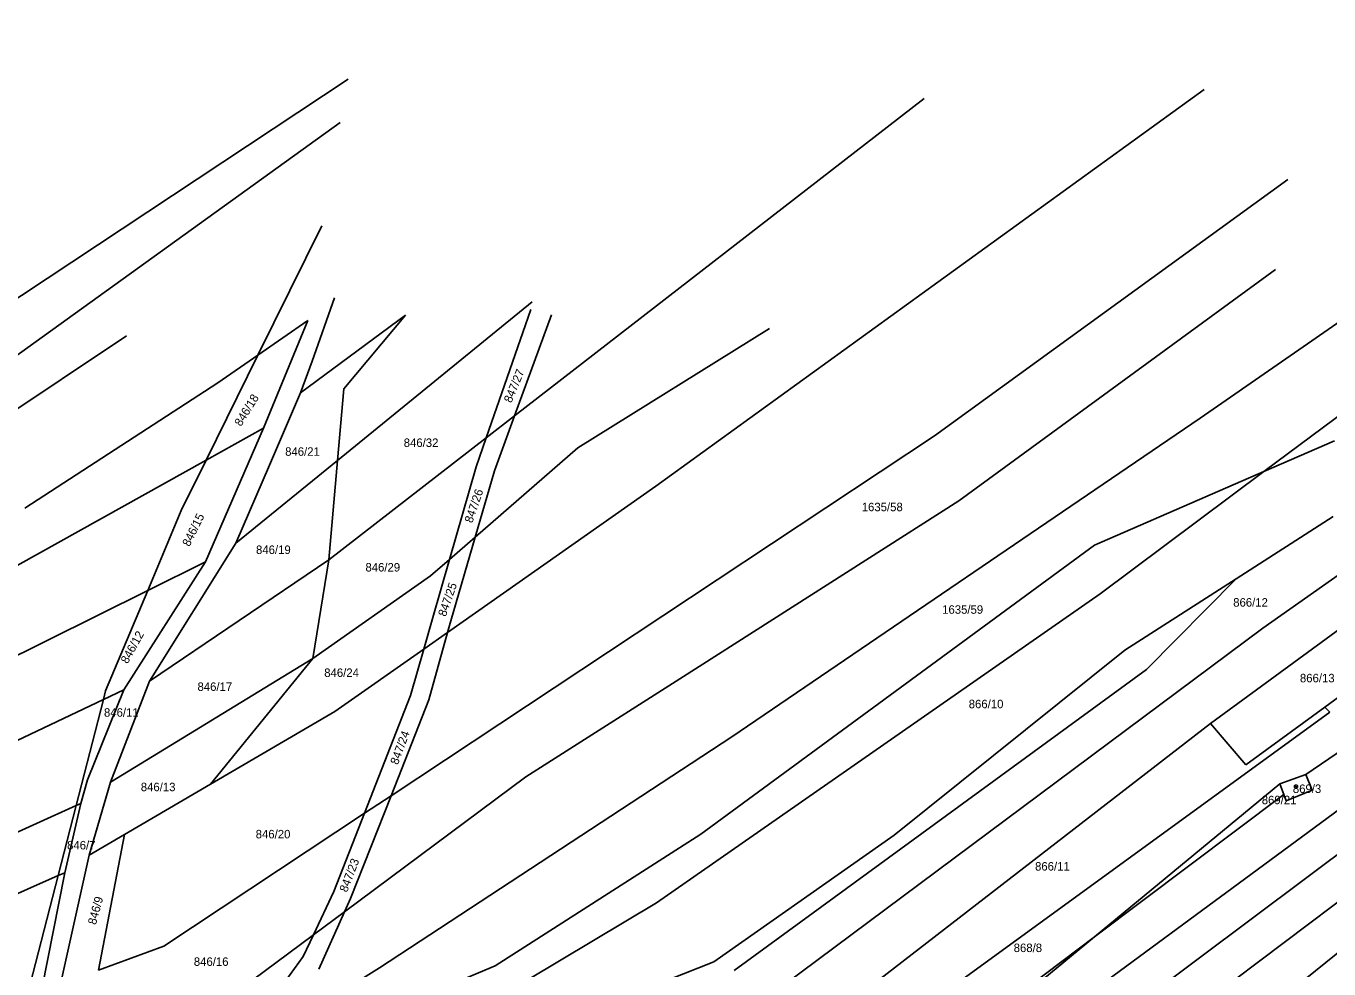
# Model space of a CAD drawing. Extents: x -563148 to -561712, y -1182311 to -1179502.
# Drawn here: x -562639 to -562408.6, y -1179704.6 to -1179537.9 of the extents above; entities that cross this region are included whole.
import ezdxf

# ---------------------------------------------------------------- set-up
doc = ezdxf.new("R2010")
doc.units = 0
doc.layers.add('Vrstva 55', color=7, linetype='Continuous')
doc.layers.add('Vrstva 57', color=7, linetype='Continuous')

msp = doc.modelspace()

# ---------------------------------------------------------------- linework, layer by layer
at = {"layer": 'Vrstva 55'}
for p, q in [((-562431.33, -1179607.21), (-562331.54, -1179537.88)), ((-562663.96, -1179601.48), (-562582.04, -1179547.25)), ((-562527.59, -1179619.21), (-562430.67, -1179549.09)), ((-562552.6, -1179606.79), (-562480.17, -1179550.66)), ((-562659.65, -1179609.77), (-562583.42, -1179554.92)), ((-562478.35, -1179610.34), (-562415.82, -1179564.99)), ((-562597.99, -1179596.05), (-562586.7, -1179573.18)), ((-562474.05, -1179621.81), (-562418.04, -1179580.89)), ((-562584.46, -1179585.91), (-562588.37, -1179597.11)), ((-562583.91, -1179614.66), (-562549.47, -1179586.66)), ((-562557.63, -1179610.69), (-562549.72, -1179587.99)), ((-562597.99, -1179596.05), (-562589.15, -1179589.95)), ((-562589.15, -1179589.95), (-562596.97, -1179608.97)), ((-562571.88, -1179588.97), (-562590.45, -1179602.72)), ((-562571.88, -1179588.97), (-562582.82, -1179602.01)), ((-562552.6, -1179606.79), (-562546.06, -1179588.92)), ((-562621.24, -1179592.62), (-562654.33, -1179614.77)), ((-562541.4, -1179612.43), (-562507.53, -1179591.32)), ((-562607.16, -1179614.64), (-562597.99, -1179596.05)), ((-562605.08, -1179600.95), (-562597.99, -1179596.05)), ((-562588.37, -1179597.11), (-562590.45, -1179602.72)), ((-562639.21, -1179623.11), (-562605.08, -1179600.95)), ((-562583.91, -1179614.66), (-562582.82, -1179602.01)), ((-562590.45, -1179602.72), (-562595.92, -1179615.49)), ((-562420.07, -1179616.62), (-562401.94, -1179603.1)), ((-562596.97, -1179608.97), (-562607.26, -1179632.57)), ((-562607.16, -1179614.64), (-562596.97, -1179608.97)), ((-562557.63, -1179610.69), (-562552.6, -1179606.79)), ((-562556.16, -1179616.54), (-562552.6, -1179606.79)), ((-562514.17, -1179663.51), (-562431.33, -1179607.21)), ((-562585.43, -1179632.24), (-562557.63, -1179610.69)), ((-562574.45, -1179673.95), (-562478.35, -1179610.34)), ((-562559.41, -1179615.81), (-562557.63, -1179610.69)), ((-562420.07, -1179616.62), (-562407.58, -1179611.18)), ((-562559.56, -1179628.23), (-562541.4, -1179612.43)), ((-562652.76, -1179640.05), (-562607.16, -1179614.64)), ((-562611.53, -1179623.51), (-562607.16, -1179614.64)), ((-562601.92, -1179629.3), (-562583.91, -1179614.66)), ((-562595.92, -1179615.49), (-562601.92, -1179629.3)), ((-562585.43, -1179632.24), (-562583.91, -1179614.66)), ((-562564.12, -1179632.2), (-562559.41, -1179615.81)), ((-562559.56, -1179628.23), (-562556.16, -1179616.54)), ((-562450.01, -1179629.67), (-562420.07, -1179616.62)), ((-562449.04, -1179638.23), (-562420.07, -1179616.62)), ((-562564.43, -1179645.07), (-562527.59, -1179619.21)), ((-562523.35, -1179653.29), (-562474.05, -1179621.81)), ((-562617.47, -1179637.64), (-562611.53, -1179623.51)), ((-562407.81, -1179624.6), (-562424.96, -1179635.58)), ((-562601.92, -1179629.3), (-562617.16, -1179653.68)), ((-562564.12, -1179632.2), (-562559.56, -1179628.23)), ((-562563.86, -1179643.03), (-562559.56, -1179628.23)), ((-562519.63, -1179680.72), (-562450.01, -1179629.67)), ((-562420.25, -1179644.35), (-562401.81, -1179631.32)), ((-562607.26, -1179632.57), (-562621.72, -1179655.24)), ((-562617.47, -1179637.64), (-562607.26, -1179632.57)), ((-562585.43, -1179632.24), (-562617.16, -1179653.68)), ((-562588.29, -1179649.7), (-562585.43, -1179632.24)), ((-562567.45, -1179635.1), (-562564.12, -1179632.2)), ((-562567.05, -1179642.42), (-562564.12, -1179632.2)), ((-562588.29, -1179649.7), (-562567.45, -1179635.1)), ((-562424.96, -1179635.58), (-562444.67, -1179648.19)), ((-562440.83, -1179651.65), (-562424.96, -1179635.58)), ((-562659.54, -1179658.55), (-562617.47, -1179637.64)), ((-562624.92, -1179655.38), (-562617.47, -1179637.64)), ((-562527.52, -1179692.89), (-562449.04, -1179638.23)), ((-562429.52, -1179661.17), (-562396.66, -1179637.09)), ((-562568.66, -1179648.04), (-562567.05, -1179642.42)), ((-562564.43, -1179645.07), (-562563.86, -1179643.03)), ((-562568.66, -1179648.04), (-562564.43, -1179645.07)), ((-562567.74, -1179657.01), (-562564.43, -1179645.07)), ((-562518.51, -1179717.48), (-562420.25, -1179644.35)), ((-562584.38, -1179659.08), (-562568.66, -1179648.04)), ((-562571, -1179656.24), (-562568.66, -1179648.04)), ((-562444.67, -1179648.19), (-562485.44, -1179680.9)), ((-562624.06, -1179671.53), (-562588.29, -1179649.7)), ((-562588.29, -1179649.7), (-562606.4, -1179671.92)), ((-562513.78, -1179704.82), (-562440.83, -1179651.65)), ((-562409.33, -1179658.3), (-562400.86, -1179652.12)), ((-562617.16, -1179653.68), (-562624.06, -1179671.53)), ((-562550.58, -1179670.62), (-562523.35, -1179653.29)), ((-562747.06, -1179714.79), (-562625.32, -1179656.96)), ((-562630.14, -1179675.7), (-562625.32, -1179656.96)), ((-562621.72, -1179655.24), (-562628.1, -1179671.14)), ((-562625.32, -1179656.96), (-562621.72, -1179655.24)), ((-562625.32, -1179656.96), (-562624.92, -1179655.38)), ((-562579.13, -1179677.05), (-562571, -1179656.24)), ((-562574.45, -1179673.95), (-562567.74, -1179657.01)), ((-562606.4, -1179671.92), (-562584.38, -1179659.08)), ((-562408.44, -1179659.18), (-562480.38, -1179711.45)), ((-562409.33, -1179658.3), (-562423.27, -1179668.47)), ((-562408.44, -1179659.18), (-562409.33, -1179658.3)), ((-562503.24, -1179718.15), (-562429.52, -1179661.17)), ((-562423.27, -1179668.47), (-562429.52, -1179661.17)), ((-562514.17, -1179663.51), (-562576.5, -1179704.37)), ((-562496.21, -1179742.23), (-562390.08, -1179664.03)), ((-562492.04, -1179747.96), (-562383.14, -1179666.38)), ((-562404.54, -1179664.67), (-562412.69, -1179670.17)), ((-562629.28, -1179675.31), (-562628.1, -1179671.14)), ((-562582.7, -1179694.47), (-562550.58, -1179670.62)), ((-562376.89, -1179670.03), (-562439.16, -1179716.94)), ((-562412.69, -1179670.17), (-562417.24, -1179671.85)), ((-562411.57, -1179672.99), (-562412.69, -1179670.17)), ((-562624.06, -1179671.53), (-562627.84, -1179684.43)), ((-562621.58, -1179680.78), (-562606.4, -1179671.92)), ((-562450.05, -1179698.9), (-562417.24, -1179671.85)), ((-562417.24, -1179671.85), (-562416.56, -1179673.71)), ((-562416.14, -1179674.85), (-562411.57, -1179672.99)), ((-562743.41, -1179726.82), (-562630.14, -1179675.7)), ((-562633.32, -1179688.08), (-562630.14, -1179675.7)), ((-562629.28, -1179675.31), (-562632.14, -1179687.56)), ((-562630.14, -1179675.7), (-562629.28, -1179675.31)), ((-562581.64, -1179692.09), (-562574.45, -1179673.95)), ((-562579.13, -1179677.05), (-562574.45, -1179673.95)), ((-562450.05, -1179698.9), (-562416.56, -1179673.71)), ((-562416.56, -1179673.71), (-562416.14, -1179674.85)), ((-562414.93, -1179708.08), (-562372.83, -1179674.14)), ((-562614.6, -1179700.52), (-562579.13, -1179677.05)), ((-562584.55, -1179690.9), (-562579.13, -1179677.05)), ((-562627.84, -1179684.43), (-562621.58, -1179680.78)), ((-562621.58, -1179680.78), (-562626.17, -1179704.76)), ((-562556.04, -1179704.04), (-562519.63, -1179680.72)), ((-562517.36, -1179703.32), (-562485.44, -1179680.9)), ((-562627.84, -1179684.43), (-562632.92, -1179707.24)), ((-562740.58, -1179735.61), (-562633.32, -1179688.08)), ((-562638.77, -1179709.34), (-562633.32, -1179688.08)), ((-562632.14, -1179687.56), (-562636.18, -1179708.15)), ((-562633.32, -1179688.08), (-562632.14, -1179687.56)), ((-562588.16, -1179698.52), (-562584.55, -1179690.9)), ((-562598.9, -1179735.51), (-562527.52, -1179692.89)), ((-562582.7, -1179694.47), (-562581.64, -1179692.09)), ((-562588.16, -1179698.52), (-562582.7, -1179694.47)), ((-562587.21, -1179704.6), (-562582.7, -1179694.47)), ((-562605.16, -1179711.15), (-562588.16, -1179698.52)), ((-562589.99, -1179702.4), (-562588.16, -1179698.52)), ((-562484.72, -1179724.98), (-562450.05, -1179698.9)), ((-562478.81, -1179722.61), (-562450.05, -1179698.9)), ((-562626.17, -1179704.76), (-562614.6, -1179700.52)), ((-562589.99, -1179702.4), (-562604.1, -1179721.71)), ((-562547.45, -1179715.18), (-562517.36, -1179703.32)), ((-562583.26, -1179708.62), (-562576.5, -1179704.37)), ((-562571.92, -1179710.67), (-562556.04, -1179704.04))]:
    msp.add_line(p, q, dxfattribs=at)
at = {"layer": 'Vrstva 57'}
msp.add_circle((-562414.46, -1179672.41), 0.175, dxfattribs=at)

# ---------------------------------------------------------------- texts
for s, rotation, p in [('847/27', 67.2951, (-562553.18, -1179604.6)), ('846/18', 58.1969, (-562600.98, -1179608.77)), ('847/26', 71.1494, (-562560.08, -1179625.84)), ('846/15', 63.8109, (-562610.1, -1179630.01)), ('847/25', 70.7134, (-562564.77, -1179642.39)), ('846/12', 61.0309, (-562621.04, -1179650.73)), ('847/24', 69.7343, (-562573.24, -1179668.58)), ('847/23', 68.9938, (-562582.23, -1179691.13)), ('846/9', 74.6719, (-562626.65, -1179696.86))]:
    msp.add_text(s, height=1.5, rotation=rotation, dxfattribs=at).set_placement(p)
for s, p in [('846/32', (-562572.2, -1179612.29)), ('846/21', (-562593.17, -1179613.85)), ('1635/58', (-562491.2, -1179623.65)), ('846/19', (-562598.32, -1179631.21)), ('846/29', (-562578.97, -1179634.31)), ('866/12', (-562425.51, -1179640.52)), ('1635/59', (-562476.98, -1179641.78)), ('846/24', (-562586.26, -1179652.95)), ('866/13', (-562413.71, -1179653.9)), ('846/17', (-562608.67, -1179655.42)), ('866/10', (-562472.28, -1179658.48)), ('846/11', (-562625.21, -1179659.98)), ('846/13', (-562618.7, -1179673.15)), ('869/3', (-562414.96, -1179673.46)), ('869/21', (-562420.46, -1179675.45)), ('846/20', (-562598.38, -1179681.49)), ('846/7', (-562631.73, -1179683.44)), ('866/11', (-562460.55, -1179687.18)), ('868/8', (-562464.33, -1179701.59)), ('846/16', (-562609.32, -1179704.03))]:
    msp.add_text(s, height=1.5, dxfattribs=at).set_placement(p)

doc.saveas('drawing.dxf')
